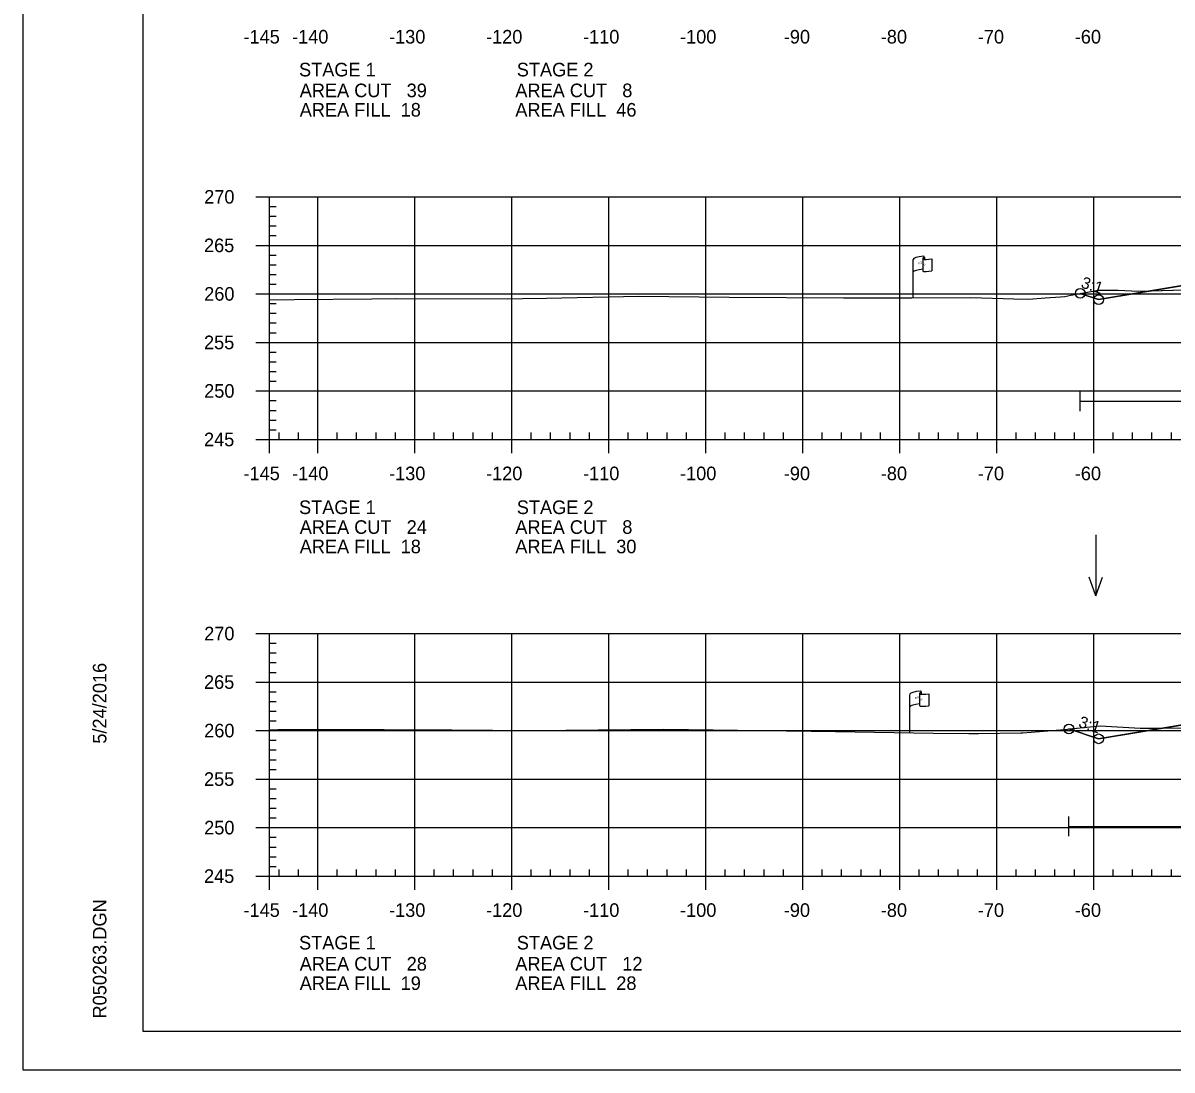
# Model space of a CAD drawing. Extents: x 1365647 to 1367999, y 387113 to 400173.
# Drawn here: x 1365723.7 to 1365842.2, y 393986.2 to 394094.1 of the extents above; entities that cross this region are included whole.
import ezdxf

# ---------------------------------------------------------------- set-up
doc = ezdxf.new("R2010")
doc.units = 0
for name, color, linetype in [('E_Existing ROW', 7, 'Continuous'), ('R_Axis', 7, 'Continuous'), ('R_Axis Annot', 7, 'Continuous'), ('R_Border', 7, 'Continuous'), ('R_Contours', 7, 'Continuous'), ('R_Exist Surface', 7, 'Continuous'), ('R_Fin Surface', 7, 'Continuous'), ('R_Fin Surface Annot', 7, 'Continuous'), ('R_Grid', 7, 'Continuous'), ('R_No Plot', 7, 'Continuous'), ('R_Proposed Const Limits', 7, 'Continuous'), ('R_Water', 7, 'Continuous'), ('R_Water Annot', 7, 'Continuous')]:
    doc.layers.add(name, color=color, linetype=linetype)

msp = doc.modelspace()

# ---------------------------------------------------------------- linework, layer by layer
at = {"layer": 'E_Existing ROW'}
for p, q in [((1365816.45, 394069.83), (1365816.45, 394069.82)), ((1365816.45, 394069.82), (1365816.45, 394068.59)), ((1365816.62, 394069.99), (1365816.62, 394069.74)), ((1365817.39, 394069.79), (1365817.39, 394068.55)), ((1365815.46, 394065.78), (1365815.46, 394069.73)), ((1365815.14, 394020.97), (1365815.14, 394024.92)), ((1365816.13, 394025.02), (1365816.13, 394025.01)), ((1365816.13, 394025.01), (1365816.13, 394023.78)), ((1365816.3, 394025.18), (1365816.3, 394024.93)), ((1365817.07, 394024.98), (1365817.07, 394023.74))]:
    msp.add_line(p, q, dxfattribs=at)
for centre, radius, start, end in [((1365816.53, 394069.83), 0.078, 88.6458, 274.2828), ((1365816.54, 394069.99), 0.0783, 263.0712, 93.9564), ((1365816.53, 394068.59), 0.0783, 180, 273.9564), ((1365816.21, 394025.02), 0.078, 88.6458, 274.2828), ((1365816.22, 394025.18), 0.0783, 263.0712, 93.9564), ((1365816.21, 394023.78), 0.0783, 180, 273.9564)]:
    msp.add_arc(centre, radius, start, end, dxfattribs=at)
for centre, major_axis, ratio, start_param, end_param in [((1365817.04, 394069.78), (-1.58, -0.04), 0.19887, 5.030368, 6.283185), ((1365817.75, 394069.89), (-1.23, -0.13), 0.052933, 0.159456, 1.268315), ((1365817.04, 394068.46), (-1.58, -0.04), 0.19887, 5.083035, 6.194897), ((1365817.75, 394068.65), (-1.23, -0.13), 0.052933, 0.159456, 1.268315), ((1365816.72, 394024.97), (-1.58, -0.04), 0.19887, 5.030368, 6.283185), ((1365817.43, 394025.08), (-1.23, -0.13), 0.052933, 0.159456, 1.268315), ((1365816.71, 394023.65), (-1.58, -0.04), 0.19887, 5.083035, 6.194897), ((1365817.43, 394023.84), (-1.23, -0.13), 0.052933, 0.159456, 1.268315)]:
    msp.add_ellipse(centre, major_axis=major_axis, ratio=ratio, start_param=start_param, end_param=end_param, dxfattribs=at)
at = {"layer": 'R_Axis'}
for p, q in [((1365747.69, 394076.19), (1365749.09, 394076.19)), ((1365749.09, 394051.19), (1365749.09, 394076.19)), ((1365749.09, 394075.19), (1365749.79, 394075.19)), ((1365749.09, 394074.19), (1365749.79, 394074.19)), ((1365749.09, 394073.19), (1365749.79, 394073.19)), ((1365749.09, 394072.19), (1365749.79, 394072.19)), ((1365747.69, 394071.19), (1365749.09, 394071.19)), ((1365749.09, 394070.19), (1365749.79, 394070.19)), ((1365749.09, 394069.19), (1365749.79, 394069.19)), ((1365749.09, 394068.19), (1365749.79, 394068.19)), ((1365747.69, 394066.19), (1365749.09, 394066.19)), ((1365749.09, 394067.19), (1365749.79, 394067.19)), ((1365749.09, 394065.19), (1365749.79, 394065.19)), ((1365749.09, 394064.19), (1365749.79, 394064.19)), ((1365749.09, 394063.19), (1365749.79, 394063.19)), ((1365749.09, 394062.19), (1365749.79, 394062.19)), ((1365747.69, 394061.19), (1365749.09, 394061.19)), ((1365749.09, 394060.19), (1365749.79, 394060.19)), ((1365749.09, 394059.19), (1365749.79, 394059.19)), ((1365749.09, 394058.19), (1365749.79, 394058.19)), ((1365749.09, 394057.19), (1365749.79, 394057.19)), ((1365747.69, 394056.19), (1365749.09, 394056.19)), ((1365749.09, 394055.19), (1365749.79, 394055.19)), ((1365749.09, 394054.19), (1365749.79, 394054.19)), ((1365749.09, 394053.19), (1365749.79, 394053.19)), ((1365749.09, 394052.19), (1365749.79, 394052.19)), ((1365747.69, 394051.19), (1365749.09, 394051.19)), ((1365749.09, 394051.19), (1365749.09, 394051.89)), ((1365749.09, 394051.19), (1366039.09, 394051.19)), ((1365749.09, 394049.79), (1365749.09, 394051.19)), ((1365750.09, 394051.19), (1365750.09, 394051.89)), ((1365752.09, 394051.19), (1365752.09, 394051.89)), ((1365754.09, 394049.79), (1365754.09, 394051.19)), ((1365756.09, 394051.19), (1365756.09, 394051.89)), ((1365758.09, 394051.19), (1365758.09, 394051.89)), ((1365760.09, 394051.19), (1365760.09, 394051.89)), ((1365762.09, 394051.19), (1365762.09, 394051.89)), ((1365764.09, 394049.79), (1365764.09, 394051.19)), ((1365766.09, 394051.19), (1365766.09, 394051.89)), ((1365768.09, 394051.19), (1365768.09, 394051.89)), ((1365770.09, 394051.19), (1365770.09, 394051.89)), ((1365772.09, 394051.19), (1365772.09, 394051.89)), ((1365774.09, 394049.79), (1365774.09, 394051.19)), ((1365776.09, 394051.19), (1365776.09, 394051.89)), ((1365778.09, 394051.19), (1365778.09, 394051.89)), ((1365780.09, 394051.19), (1365780.09, 394051.89)), ((1365782.09, 394051.19), (1365782.09, 394051.89)), ((1365784.09, 394049.79), (1365784.09, 394051.19)), ((1365786.09, 394051.19), (1365786.09, 394051.89)), ((1365788.09, 394051.19), (1365788.09, 394051.89)), ((1365790.09, 394051.19), (1365790.09, 394051.89)), ((1365792.09, 394051.19), (1365792.09, 394051.89)), ((1365794.09, 394049.79), (1365794.09, 394051.19)), ((1365796.09, 394051.19), (1365796.09, 394051.89)), ((1365798.09, 394051.19), (1365798.09, 394051.89)), ((1365800.09, 394051.19), (1365800.09, 394051.89)), ((1365802.09, 394051.19), (1365802.09, 394051.89)), ((1365804.09, 394049.79), (1365804.09, 394051.19)), ((1365806.09, 394051.19), (1365806.09, 394051.89)), ((1365808.09, 394051.19), (1365808.09, 394051.89)), ((1365810.09, 394051.19), (1365810.09, 394051.89)), ((1365812.09, 394051.19), (1365812.09, 394051.89)), ((1365814.09, 394049.79), (1365814.09, 394051.19)), ((1365816.09, 394051.19), (1365816.09, 394051.89)), ((1365818.09, 394051.19), (1365818.09, 394051.89)), ((1365820.09, 394051.19), (1365820.09, 394051.89)), ((1365822.09, 394051.19), (1365822.09, 394051.89)), ((1365824.09, 394049.79), (1365824.09, 394051.19)), ((1365826.09, 394051.19), (1365826.09, 394051.89)), ((1365828.09, 394051.19), (1365828.09, 394051.89)), ((1365830.09, 394051.19), (1365830.09, 394051.89)), ((1365832.09, 394051.19), (1365832.09, 394051.89)), ((1365834.09, 394049.79), (1365834.09, 394051.19)), ((1365836.09, 394051.19), (1365836.09, 394051.89)), ((1365838.09, 394051.19), (1365838.09, 394051.89)), ((1365840.09, 394051.19), (1365840.09, 394051.89)), ((1365842.09, 394051.19), (1365842.09, 394051.89)), ((1365747.69, 394031.19), (1365749.09, 394031.19)), ((1365749.09, 394006.19), (1365749.09, 394031.19)), ((1365749.09, 394030.19), (1365749.79, 394030.19)), ((1365749.09, 394029.19), (1365749.79, 394029.19)), ((1365749.09, 394028.19), (1365749.79, 394028.19)), ((1365749.09, 394027.19), (1365749.79, 394027.19)), ((1365747.69, 394026.19), (1365749.09, 394026.19)), ((1365749.09, 394025.19), (1365749.79, 394025.19)), ((1365749.09, 394024.19), (1365749.79, 394024.19)), ((1365749.09, 394023.19), (1365749.79, 394023.19)), ((1365747.69, 394021.19), (1365749.09, 394021.19)), ((1365749.09, 394022.19), (1365749.79, 394022.19)), ((1365749.09, 394020.19), (1365749.79, 394020.19)), ((1365749.09, 394019.19), (1365749.79, 394019.19)), ((1365749.09, 394018.19), (1365749.79, 394018.19)), ((1365749.09, 394017.19), (1365749.79, 394017.19)), ((1365747.69, 394016.19), (1365749.09, 394016.19)), ((1365749.09, 394015.19), (1365749.79, 394015.19)), ((1365749.09, 394014.19), (1365749.79, 394014.19)), ((1365749.09, 394013.19), (1365749.79, 394013.19)), ((1365749.09, 394012.19), (1365749.79, 394012.19)), ((1365747.69, 394011.19), (1365749.09, 394011.19)), ((1365749.09, 394010.19), (1365749.79, 394010.19)), ((1365749.09, 394009.19), (1365749.79, 394009.19)), ((1365749.09, 394008.19), (1365749.79, 394008.19)), ((1365749.09, 394007.19), (1365749.79, 394007.19)), ((1365747.69, 394006.19), (1365749.09, 394006.19)), ((1365749.09, 394006.19), (1365749.09, 394006.89)), ((1365749.09, 394006.19), (1366039.09, 394006.19)), ((1365749.09, 394004.79), (1365749.09, 394006.19)), ((1365750.09, 394006.19), (1365750.09, 394006.89)), ((1365752.09, 394006.19), (1365752.09, 394006.89)), ((1365754.09, 394004.79), (1365754.09, 394006.19)), ((1365756.09, 394006.19), (1365756.09, 394006.89)), ((1365758.09, 394006.19), (1365758.09, 394006.89)), ((1365760.09, 394006.19), (1365760.09, 394006.89)), ((1365762.09, 394006.19), (1365762.09, 394006.89)), ((1365764.09, 394004.79), (1365764.09, 394006.19)), ((1365766.09, 394006.19), (1365766.09, 394006.89)), ((1365768.09, 394006.19), (1365768.09, 394006.89)), ((1365770.09, 394006.19), (1365770.09, 394006.89)), ((1365772.09, 394006.19), (1365772.09, 394006.89)), ((1365774.09, 394004.79), (1365774.09, 394006.19)), ((1365776.09, 394006.19), (1365776.09, 394006.89)), ((1365778.09, 394006.19), (1365778.09, 394006.89)), ((1365780.09, 394006.19), (1365780.09, 394006.89)), ((1365782.09, 394006.19), (1365782.09, 394006.89)), ((1365784.09, 394004.79), (1365784.09, 394006.19)), ((1365786.09, 394006.19), (1365786.09, 394006.89)), ((1365788.09, 394006.19), (1365788.09, 394006.89)), ((1365790.09, 394006.19), (1365790.09, 394006.89)), ((1365792.09, 394006.19), (1365792.09, 394006.89)), ((1365794.09, 394004.79), (1365794.09, 394006.19)), ((1365796.09, 394006.19), (1365796.09, 394006.89)), ((1365798.09, 394006.19), (1365798.09, 394006.89)), ((1365800.09, 394006.19), (1365800.09, 394006.89)), ((1365802.09, 394006.19), (1365802.09, 394006.89)), ((1365804.09, 394004.79), (1365804.09, 394006.19)), ((1365806.09, 394006.19), (1365806.09, 394006.89)), ((1365808.09, 394006.19), (1365808.09, 394006.89)), ((1365810.09, 394006.19), (1365810.09, 394006.89)), ((1365812.09, 394006.19), (1365812.09, 394006.89)), ((1365814.09, 394004.79), (1365814.09, 394006.19)), ((1365816.09, 394006.19), (1365816.09, 394006.89)), ((1365818.09, 394006.19), (1365818.09, 394006.89)), ((1365820.09, 394006.19), (1365820.09, 394006.89)), ((1365822.09, 394006.19), (1365822.09, 394006.89)), ((1365824.09, 394004.79), (1365824.09, 394006.19)), ((1365826.09, 394006.19), (1365826.09, 394006.89)), ((1365828.09, 394006.19), (1365828.09, 394006.89)), ((1365830.09, 394006.19), (1365830.09, 394006.89)), ((1365832.09, 394006.19), (1365832.09, 394006.89)), ((1365834.09, 394004.79), (1365834.09, 394006.19)), ((1365836.09, 394006.19), (1365836.09, 394006.89)), ((1365838.09, 394006.19), (1365838.09, 394006.89)), ((1365840.09, 394006.19), (1365840.09, 394006.89)), ((1365842.09, 394006.19), (1365842.09, 394006.89))]:
    msp.add_line(p, q, dxfattribs=at)
at = {"layer": 'R_Border'}
for p, q in [((1365736.09, 393990.19), (1365736.09, 394195.65)), ((1365736.09, 393990.19), (1365736.09, 393990.19)), ((1366052.27, 393990.19), (1365736.09, 393990.19))]:
    msp.add_line(p, q, dxfattribs=at)
at = {"layer": 'R_Contours'}
for points in [[(1365840.05, 394066.51), (1365843.38, 394066.61), (1365846.02, 394066.66), (1365847.59, 394066.75), (1365851.09, 394066.92), (1365855.09, 394067.06), (1365855.1, 394067.06), (1365855.14, 394067.05), (1365864.2, 394066.28), (1365870, 394067.7), (1365871.14, 394067.96), (1365871.96, 394068.12), (1365872.7, 394068.25), (1365862.59, 394068.05), (1365847.47, 394067.75)], [(1365832.69, 394066.24), (1365834.59, 394066.59), (1365836.62, 394066.59), (1365838.67, 394066.47), (1365840.05, 394066.51), (1365834.59, 394065.6)], [(1365841.19, 394021.44), (1365846.52, 394021.47), (1365849.23, 394021.55), (1365850.9, 394021.56), (1365854.36, 394021.81), (1365855.43, 394021.86), (1365856.44, 394021.79), (1365864.66, 394021.15), (1365868.35, 394022.06), (1365871.58, 394022.89), (1365871.99, 394022.97), (1365862.59, 394022.79), (1365847.47, 394022.48)], [(1365831.53, 394021.36), (1365832.7, 394021.48), (1365834.76, 394021.67), (1365838.88, 394021.43), (1365838.94, 394021.43), (1365839.05, 394021.43), (1365841.19, 394021.44), (1365834.59, 394020.34)]]:
    msp.add_lwpolyline(points, close=True, dxfattribs=at)
at = {"layer": 'R_Exist Surface'}
for points in [[(1365749.09, 394065.58), (1365751.64, 394065.61), (1365759.67, 394065.69), (1365762.2, 394065.71), (1365773.69, 394065.68), (1365775.2, 394065.71), (1365777.65, 394065.75), (1365787.2, 394065.96), (1365796.5, 394065.86), (1365808.3, 394065.77), (1365815.34, 394065.78), (1365821.41, 394065.81), (1365825.85, 394065.69), (1365827.39, 394065.64), (1365829.08, 394065.77), (1365830.65, 394065.89), (1365831.12, 394065.93), (1365831.74, 394066.06), (1365834.59, 394066.59), (1365836.62, 394066.59), (1365838.67, 394066.47), (1365843.38, 394066.61)], [(1365749.09, 394021.28), (1365749.98, 394021.29), (1365760.92, 394021.31), (1365767.9, 394021.27), (1365776.3, 394021.21), (1365786.36, 394021.3), (1365789.77, 394021.35), (1365794.86, 394021.27), (1365807.47, 394021.1), (1365817.52, 394020.93), (1365821.19, 394020.88), (1365822.2, 394020.89), (1365826.58, 394020.94), (1365826.76, 394020.95), (1365831.07, 394021.31), (1365832.7, 394021.48), (1365834.76, 394021.67), (1365838.88, 394021.43), (1365838.94, 394021.43), (1365839.05, 394021.43), (1365846.52, 394021.47)]]:
    msp.add_lwpolyline(points, dxfattribs=at)
at = {"layer": 'R_Fin Surface'}
for points in [[(1365832.69, 394066.24), (1365834.59, 394065.6), (1365852.3, 394068.55), (1365856.59, 394069.27), (1365862.59, 394069.51), (1365864.59, 394069.55), (1365894.09, 394070.14), (1365923.59, 394069.55), (1365925.59, 394069.51), (1365931.59, 394069.27), (1365935.89, 394068.55), (1365953.59, 394065.6), (1365959.73, 394067.65)], [(1365832.69, 394066.24), (1365834.59, 394065.6), (1365847.47, 394067.75), (1365856.59, 394069.27), (1365862.59, 394069.51), (1365864.59, 394069.55), (1365894.09, 394070.14), (1365923.59, 394069.55), (1365925.59, 394069.51), (1365931.59, 394069.27), (1365940.72, 394067.75), (1365953.59, 394065.6), (1365959.73, 394067.65)], [(1365831.53, 394021.36), (1365834.59, 394020.34), (1365852.3, 394023.29), (1365856.59, 394024), (1365862.59, 394024.24), (1365864.59, 394024.28), (1365894.09, 394024.87), (1365923.59, 394024.28), (1365925.59, 394024.24), (1365931.59, 394024), (1365935.89, 394023.29), (1365953.59, 394020.34), (1365960.5, 394022.64)], [(1365831.53, 394021.36), (1365834.59, 394020.34), (1365847.47, 394022.48), (1365856.59, 394024), (1365862.59, 394024.24), (1365864.59, 394024.28), (1365894.09, 394024.87), (1365923.59, 394024.28), (1365925.59, 394024.24), (1365931.59, 394024), (1365940.72, 394022.48), (1365953.59, 394020.34), (1365960.5, 394022.64)]]:
    msp.add_lwpolyline(points, dxfattribs=at)
at = {"layer": 'R_Grid'}
for p, q in [((1365749.09, 394076.19), (1366039.09, 394076.19)), ((1365749.09, 394051.19), (1365749.09, 394076.19)), ((1365754.09, 394051.19), (1365754.09, 394076.19)), ((1365764.09, 394051.19), (1365764.09, 394076.19)), ((1365774.09, 394051.19), (1365774.09, 394076.19)), ((1365784.09, 394051.19), (1365784.09, 394076.19)), ((1365794.09, 394051.19), (1365794.09, 394076.19)), ((1365804.09, 394051.19), (1365804.09, 394076.19)), ((1365814.09, 394051.19), (1365814.09, 394076.19)), ((1365824.09, 394051.19), (1365824.09, 394076.19)), ((1365834.09, 394051.19), (1365834.09, 394076.19)), ((1365749.09, 394071.19), (1366039.09, 394071.19)), ((1365749.09, 394066.19), (1366039.09, 394066.19)), ((1365749.09, 394061.19), (1366039.09, 394061.19)), ((1365749.09, 394056.19), (1366039.09, 394056.19)), ((1365749.09, 394051.19), (1366039.09, 394051.19)), ((1365749.09, 394031.19), (1366039.09, 394031.19)), ((1365749.09, 394006.19), (1365749.09, 394031.19)), ((1365754.09, 394006.19), (1365754.09, 394031.19)), ((1365764.09, 394006.19), (1365764.09, 394031.19)), ((1365774.09, 394006.19), (1365774.09, 394031.19)), ((1365784.09, 394006.19), (1365784.09, 394031.19)), ((1365794.09, 394006.19), (1365794.09, 394031.19)), ((1365804.09, 394006.19), (1365804.09, 394031.19)), ((1365814.09, 394006.19), (1365814.09, 394031.19)), ((1365824.09, 394006.19), (1365824.09, 394031.19)), ((1365834.09, 394006.19), (1365834.09, 394031.19)), ((1365749.09, 394026.19), (1366039.09, 394026.19)), ((1365749.09, 394021.19), (1366039.09, 394021.19)), ((1365749.09, 394016.19), (1366039.09, 394016.19)), ((1365749.09, 394011.19), (1366039.09, 394011.19)), ((1365749.09, 394006.19), (1366039.09, 394006.19))]:
    msp.add_line(p, q, dxfattribs=at)
at = {"layer": 'R_No Plot'}
msp.add_line((1365723.69, 393986.22), (1366057.03, 393986.22), dxfattribs=at)
msp.add_lwpolyline([(1365723.69, 394199.55), (1366057.03, 394199.55), (1366057.03, 393986.21), (1365723.69, 393986.21)], close=True, dxfattribs=at)
for centre in [(1365832.69, 394066.24), (1365832.69, 394066.24), (1365834.59, 394065.6), (1365834.59, 394065.6), (1365834.59, 394065.6), (1365834.59, 394065.6), (1365834.59, 394065.6), (1365831.53, 394021.36), (1365831.53, 394021.36), (1365834.59, 394020.34), (1365834.59, 394020.34), (1365834.59, 394020.34), (1365834.59, 394020.34), (1365834.59, 394020.34)]:
    msp.add_circle(centre, 0.5, dxfattribs=at)
at = {"layer": 'R_Proposed Const Limits'}
for points in [[(1365856.59, 394069.27), (1365834.59, 394065.6), (1365832.69, 394066.24)], [(1365856.59, 394024), (1365834.59, 394020.34), (1365831.53, 394021.36)]]:
    msp.add_lwpolyline(points, dxfattribs=at)
at = {"layer": 'R_Water'}
for p, q in [((1365832.69, 394054.12), (1365832.69, 394056.12)), ((1365832.69, 394055.12), (1365881.2, 394055.12)), ((1365831.53, 394010.32), (1365831.53, 394012.32)), ((1365831.53, 394011.32), (1365881.21, 394011.32))]:
    msp.add_line(p, q, dxfattribs=at)
at = {"layer": 'R_Water Annot'}
for p, q in [((1365834.3, 394041.35), (1365834.3, 394035.07)), ((1365834.3, 394035.07), (1365833.6, 394036.99)), ((1365834.3, 394035.07), (1365835, 394036.99))]:
    msp.add_line(p, q, dxfattribs=at)

# ---------------------------------------------------------------- texts
at = {"layer": 'E_Existing ROW'}
for s, height, rotation, p in [('DWB 11-9-07', 0.001, 90, (1365816.62, 394069.75)), ('R ', 0.2, 9.9884, (1365815.98, 394069.24)), (' O', 0.2, 9.9884, (1365816.12, 394069.28)), ('W', 0.2, 351.1788, (1365816.45, 394069.11)), ('DWB 11-9-07', 0.001, 5.0717, (1365817.38, 394068.55)), ('DWB 11-9-07', 0.001, 90, (1365815.46, 394065.78)), ('DWB 11-9-07', 0.001, 90, (1365816.3, 394024.94)), ('R ', 0.2, 9.9884, (1365815.66, 394024.43)), (' O', 0.2, 9.9884, (1365815.8, 394024.47)), ('W', 0.2, 351.1788, (1365816.13, 394024.3)), ('DWB 11-9-07', 0.001, 5.0717, (1365817.06, 394023.74)), ('DWB 11-9-07', 0.001, 90, (1365815.14, 394020.97))]:
    msp.add_text(s, height=height, rotation=rotation, dxfattribs=at).set_placement(p)
at = {"layer": 'R_Axis Annot'}
for s, p in [('-145', (1365746.42, 394091.99)), ('-140', (1365751.43, 394091.99)), ('-130', (1365761.43, 394091.99)), ('-120', (1365771.43, 394091.99)), ('-110', (1365781.43, 394091.99)), ('-100', (1365791.43, 394091.99)), ('-90', (1365802.13, 394091.99)), ('-80', (1365812.13, 394091.99)), ('-70', (1365822.13, 394091.99)), ('-60', (1365832.13, 394091.99)), ('STAGE 1', (1365752.15, 394088.6)), ('STAGE 2', (1365774.6, 394088.6)), ('AREA CUT   39', (1365752.22, 394086.46)), ('AREA CUT   8', (1365774.45, 394086.46)), ('AREA FILL  18', (1365752.22, 394084.46)), ('AREA FILL  46', (1365774.45, 394084.46)), ('270', (1365742.37, 394075.49)), ('265', (1365742.35, 394070.49)), ('260', (1365742.37, 394065.49)), ('255', (1365742.35, 394060.49)), ('250', (1365742.37, 394055.49)), ('245', (1365742.35, 394050.49)), ('-145', (1365746.42, 394046.99)), ('-140', (1365751.43, 394046.99)), ('-130', (1365761.43, 394046.99)), ('-120', (1365771.43, 394046.99)), ('-110', (1365781.43, 394046.99)), ('-100', (1365791.43, 394046.99)), ('-90', (1365802.13, 394046.99)), ('-80', (1365812.13, 394046.99)), ('-70', (1365822.13, 394046.99)), ('-60', (1365832.13, 394046.99)), ('STAGE 1', (1365752.15, 394043.5)), ('STAGE 2', (1365774.6, 394043.5)), ('AREA CUT   24', (1365752.22, 394041.46)), ('AREA CUT   8', (1365774.45, 394041.46)), ('AREA FILL  18', (1365752.22, 394039.46)), ('AREA FILL  30', (1365774.45, 394039.46)), ('270', (1365742.37, 394030.49)), ('265', (1365742.35, 394025.49)), ('260', (1365742.37, 394020.49)), ('255', (1365742.35, 394015.49)), ('250', (1365742.37, 394010.49)), ('245', (1365742.35, 394005.49)), ('-140', (1365751.43, 394001.99)), ('-130', (1365761.43, 394001.99)), ('-120', (1365771.43, 394001.99)), ('-110', (1365781.43, 394001.99)), ('-100', (1365791.43, 394001.99)), ('-90', (1365802.13, 394001.99)), ('-80', (1365812.13, 394001.99)), ('-70', (1365822.13, 394001.99)), ('-60', (1365832.13, 394001.99)), ('-145', (1365746.42, 394001.99)), ('STAGE 1', (1365752.15, 393998.63)), ('STAGE 2', (1365774.6, 393998.63)), ('AREA CUT   28', (1365752.22, 393996.46)), ('AREA CUT   12', (1365774.45, 393996.46)), ('AREA FILL  19', (1365752.22, 393994.46)), ('AREA FILL  28', (1365774.45, 393994.46))]:
    msp.add_text(s, height=1.4, dxfattribs=at).set_placement(p)
at = {"layer": 'R_Border'}
for s, p in [('5/24/2016', (1365732.29, 394019.84)), ('R050263.DGN', (1365732.29, 393991.52))]:
    msp.add_text(s, height=1.4, rotation=90, dxfattribs=at).set_placement(p)
at = {"layer": 'R_Fin Surface Annot'}
for p in [(1365832.69, 394066.87), (1365832.43, 394021.59)]:
    msp.add_text('3:1', height=1.2, rotation=341.5651, dxfattribs=at).set_placement(p)

doc.saveas('drawing.dxf')
